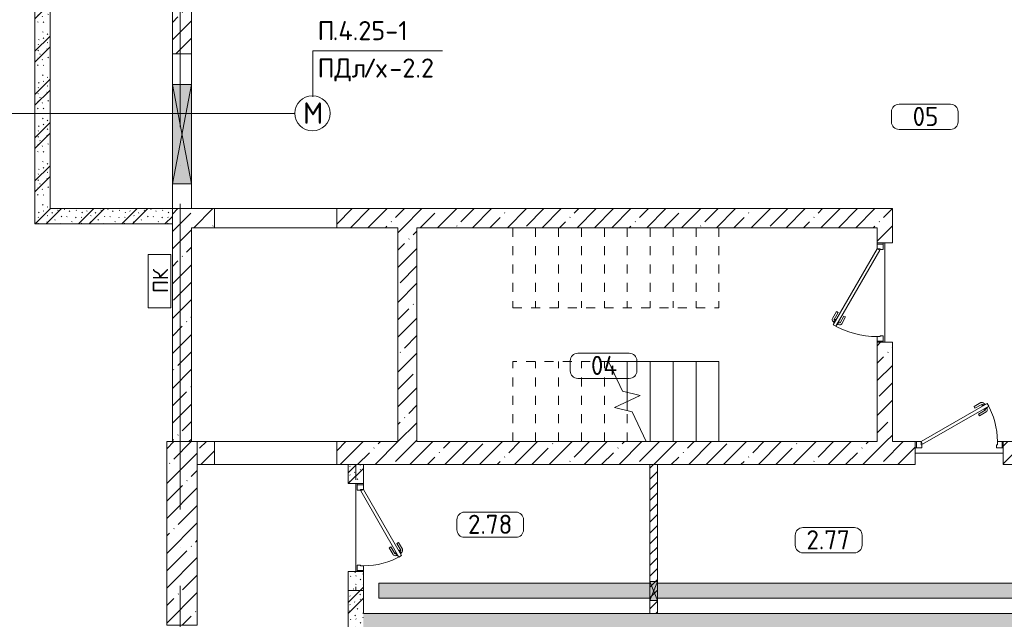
# Model space of a CAD drawing. Header units: millimetres. Extents: x -32229 to 291619, y -13689 to 125138.
# Tile 373 of 565: x 22735 to 35625, y 81475 to 89322. Entities that reach past the tile are written whole.
import ezdxf

# ---------------------------------------------------------------- set-up
doc = ezdxf.new("R2010")
doc.units = ezdxf.units.MM
for name, pattern in [('2_Пунктир_ 0_6 мм', [240, 120, -120]), ('3_ Штрих_ 1 х 1 мм', [400, 200, -200]), ('ADSK_Линия сетки', [5000, 4000, -500, 0, -500]), ('ADSK_Сверху', [900, 600, -300]), ('Штриховая', [1000, 600, -400])]:
    doc.linetypes.add(name, pattern=pattern)
for name, color, linetype, lineweight in [('A-____-NOTE-TEXT', 7, 'Continuous', 18), ('A-AREA-____-IDEN', 7, 'Continuous', 9), ('A-DETL-____-THIN', 7, 'Continuous', 9), ('A-DOOR-____-MCUT', 7, 'Continuous', 9), ('A-DOOR-____-OTLN', 7, 'Continuous', 18), ('A-DOOR-FRAM-MCUT', 7, 'Continuous', 9), ('A-DOOR-OPNG-OTLN', 7, 'Continuous', 18), ('A-FLOR-____-OTLN', 7, 'Continuous', 18), ('A-GLAZ-____-MCUT', 7, 'Continuous', 9), ('A-GLAZ-____-OTLN', 7, 'Continuous', 18), ('A-WALL-____-MCUT', 7, 'Continuous', 40), ('A-WALL-____-PATT', 7, 'Continuous', 40), ('G-____-____-TEXT', 7, 'Continuous', 9), ('I-WALL-____-MCUT', 7, 'Continuous', 40), ('M-EQPM-____-OTLN', 7, 'Continuous', 18), ('S-BEAM-____-OTLN', 7, 'Continuous', 18), ('S-COLS-____-MCUT', 7, 'Continuous', 40), ('S-COLS-____-OTLN', 7, 'Continuous', 18), ('S-GRID-____-OTLN', 7, 'Continuous', 9), ('S-STRS-____-MBND', 7, 'ADSK_Сверху', 18), ('S-STRS-____-OTLN', 7, 'Continuous', 18)]:
    doc.layers.add(name, color=color, linetype=linetype, lineweight=lineweight)
doc.layers.add('A-DETL-____-OTLN', color=7, linetype='Continuous', lineweight=9, true_color=0x00a600)
doc.styles.add('GOST Common', font='GOST_Common.ttf', dxfattribs={"height": 200})
doc.styles.add('GOST Common_2', font='GOST_Common.ttf', dxfattribs={"height": 280})
doc.styles.add('GOST Common_9', font='GOST_Common.ttf', dxfattribs={"height": 250})
doc.styles.add('ISOCPEUR', font='isocpeur.ttf', dxfattribs={"height": 250})
pattern_1 = [(135, (300.56, 377.28), (-565.6854, 6e-14), [10, -790]), (135, (349.8, 474.73), (-565.6854, 6e-14), [10, -790]), (135, (423.93, 473.06), (-565.6854, 6e-14), [10, -790]), (135, (229.92, 447.9), (-565.6854, 6e-14), [10, -790]), (135, (155.08, 447.9), (-565.6854, 6e-14), [10, -790]), (135, (114.9, 369.03), (-565.6854, 6e-14), [10, -790]), (135, (132.43, 285.8), (-565.6854, 6e-14), [10, -790]), (135, (214.66, 322), (-565.6854, 6e-14), [10, -790]), (135, (198.16, 261.88), (-565.6854, 6e-14), [10, -790]), (135, (45.2, 272.9), (-565.6854, 6e-14), [10, -790]), (135, (42.32, 336.16), (-565.6854, 6e-14), [10, -790]), (135, (92.26, 192.24), (-565.6854, 6e-14), [10, -790]), (135, (7.07, 149.2), (-565.6854, 6e-14), [10, -790]), (135, (80.6, 95.1), (-565.6854, 6e-14), [10, -790]), (135, (79.53, 36.94), (-565.6854, 6e-14), [10, -790]), (135, (153.87, 74.56), (-565.6854, 6e-14), [10, -790]), (135, (228.35, 124.8), (-565.6854, 6e-14), [10, -790]), (135, (279.75, 180.4), (-565.6854, 6e-14), [10, -790]), (135, (282.9, 31.63), (-565.6854, 6e-14), [10, -790]), (135, (377.38, 53.45), (-565.6854, 6e-14), [10, -790]), (135, (352.28, 102.7), (-565.6854, 6e-14), [10, -790]), (135, (354.05, 0), (-565.6854, 6e-14), [10, -790]), (135, (553.23, 16.45), (-565.6854, 6e-14), [10, -790]), (135, (542.38, 63.45), (-565.6854, 6e-14), [10, -790]), (135, (536.58, 239.3), (-565.6854, 6e-14), [10, -790]), (135, (475.85, 203.9), (-565.6854, 6e-14), [10, -790]), (135, (475.85, 316.54), (-565.6854, 6e-14), [10, -790]), (135, (520.8, 408.7), (-565.6854, 6e-14), [10, -790]), (135, (551.1, 470.8), (-565.6854, 6e-14), [10, -790]), (135, (235.25, 537.93), (-565.6854, 6e-14), [10, -790]), (135, (407.25, 547.65), (-565.6854, 6e-14), [10, -790]), (135, (94.5, 558.6), (-565.6854, 6e-14), [10, -790]), (135, (46.4, 532.3), (-565.6854, 6e-14), [10, -790]), (135, (85.56, 465.04), (-565.6854, 6e-14), [10, -790]), (135, (355.53, 181.14), (-565.6854, 6e-14), [10, -790]), (135, (362.23, 243.6), (-565.6854, 6e-14), [10, -790]), (135, (413.45, 344.1), (-565.6854, 6e-14), [10, -790]), (135, (286.3, 273.25), (-565.6854, 6e-14), [10, -790]), (135, (423.02, 263.72), (-565.6854, 6e-14), [10, -790]), (135, (162.94, 190.2), (-565.6854, 6e-14), [10, -790]), (135, (470.25, 120.93), (-565.6854, 6e-14), [10, -790]), (135, (484.48, 9.78), (-565.6854, 6e-14), [10, -790]), (45, (0, 212.13), (-565.6854, 0), []), (45, (212.13, 0), (-565.6854, 0), []), (45, (353.55, 0), (-565.6854, 0), []), (45, (0, 353.55), (-565.6854, 0), [])]
pattern_2 = [(45, (0, 0), (-228.0985, 228.0985), []), (45, (228.1, 0), (-228.0985, 228.0985), [403.225, -80.645, 6.706, -73.939])]

# ---------------------------------------------------------------- blocks, each defined once
blk = doc.blocks.new('АР_Дверь однопольная - 1150х2100h_кл_ коридор-4725531--02 ЭМ')
at = {"layer": 'A-DOOR-____-MCUT', "color": 253, "lineweight": 13, "true_color": 0xaaaaaa}
for p, q in [((366, 600), (-500, 100)), ((-480, 65), (386, 565)), ((386, 565), (366, 600)), ((-500, 100), (-480, 65))]:
    blk.add_line(p, q, dxfattribs=at)
at = {"layer": 'A-DOOR-____-OTLN', "color": 253, "lineweight": 5, "true_color": 0xaaaaaa}
for p, q in [((194, 558), (283, 610)), ((206, 537), (194, 558)), ((206, 537), (295, 588)), ((340, 594), (297, 569)), ((297, 569), (301, 563)), ((308, 576), (302, 586)), ((325, 521), (321, 528)), ((330, 588), (324, 599)), ((368, 546), (325, 521)), ((336, 527), (342, 517)), ((344, 588), (340, 594)), ((358, 540), (364, 529)), ((364, 553), (368, 546)), ((251, 459), (340, 510)), ((251, 459), (264, 437)), ((264, 437), (353, 488))]:
    blk.add_line(p, q, dxfattribs=at)
for centre, radius, start, end in [((298, 584), 30, 30, 120), ((298, 584), 4.99, 30, 120), ((338, 514), 4.99, 300, 30), ((338, 514), 30, 300, 30), ((-500, 100), 1000, 360, 30)]:
    blk.add_arc(centre, radius, start, end, dxfattribs=at)
at = {"layer": 'A-DOOR-FRAM-MCUT', "color": 253, "lineweight": 13, "true_color": 0xaaaaaa}
for p, q in [((-560, 100), (-575, 100)), ((-560, 20), (-575, 20)), ((-500, 100), (-560, 100)), ((-560, 100), (-560, 20)), ((-560, 20), (-490, 20)), ((-500, 60), (-500, 100)), ((-490, 60), (-500, 60)), ((-490, 20), (-490, 60)), ((500, 60), (490, 60)), ((490, 60), (490, 20)), ((490, 20), (560, 20)), ((560, 100), (500, 100)), ((500, 100), (500, 60)), ((560, 20), (560, 100)), ((560, 100), (575, 100)), ((560, 20), (575, 20))]:
    blk.add_line(p, q, dxfattribs=at)
blk = doc.blocks.new('КР-Проем - Настраиваемый-1583614--02 ЭМ')
at = {"layer": 'A-DOOR-OPNG-OTLN', "color": 253, "lineweight": 13, "true_color": 0xaaaaaa}
for p, q in [((-800, 125), (800, 125)), ((-800, -125), (800, -125))]:
    blk.add_line(p, q, dxfattribs=at)
blk = doc.blocks.new('КР-Проем - Настраиваемый-1583645--02 ЭМ')
at = {"layer": 'A-DOOR-OPNG-OTLN', "color": 253, "lineweight": 13, "true_color": 0xaaaaaa}
for p, q in [((-800, 150), (800, 150)), ((-800, -150), (800, -150))]:
    blk.add_line(p, q, dxfattribs=at)
blk = doc.blocks.new('КР_Колонна_ЖБ_Прямоугольная - 400x2400h_B40-V31--02 ЭМ')
at = {"layer": 'S-COLS-____-OTLN', "lineweight": 5, "true_color": 0xaaaaaa}
h = blk.add_hatch(dxfattribs=at)
h.set_pattern_fill('FP_28', color=253, style=0, pattern_type=2)
h.set_pattern_definition([(225, (24860.3, 82600), (228.0985, -228.0985), []), (225, (24632.2, 82600), (228.0985, -228.0985), [403.225, -80.645, 6.706, -73.939])])
h.paths.add_polyline_path([(200, 1200), (-200, 1200), (-200, -1200), (200, -1200), (200, 354)])
at = {"layer": 'S-COLS-____-MCUT', "color": 253, "lineweight": 15, "true_color": 0xaaaaaa}
for p, q in [((200, 1200), (-200, 1200)), ((-200, 1200), (-200, -1200)), ((200, -1200), (200, 1200)), ((-200, -1200), (200, -1200))]:
    blk.add_line(p, q, dxfattribs=at)
blk = doc.blocks.new('КР-Проем - Настраиваемый-3103461--02 ЭМ')
at = {"layer": 'A-DOOR-OPNG-OTLN', "color": 253, "lineweight": 13, "true_color": 0xaaaaaa}
for p, q in [((-1012.5, 125), (-687.5, 125)), ((-687.5, 125), (612.5, 125)), ((612.5, 125), (1012.5, 125)), ((-1012.5, -125), (-687.5, -125)), ((-687.5, -125), (612.5, -125)), ((612.5, -125), (1012.5, -125))]:
    blk.add_line(p, q, dxfattribs=at)
blk = doc.blocks.new('АР_Лоток - 200х100h_ЛВ1-7902330--02 ЭМ')
at = {"layer": 'M-EQPM-____-OTLN', "lineweight": 13, "true_color": 0xf3f3f3}
h = blk.add_hatch(color=7, dxfattribs=at)
h.paths.add_polyline_path([(12425, -100), (12425, 100), (8425, 100), (8425, -100), (9247, -100)])
h.paths.add_polyline_path([(3550, -100), (3550, 100), (0, 100), (0, -100)])
h.paths.add_polyline_path([(3650, -100), (8325, -100), (8325, 100), (3650, 100)])
at = {"layer": 'M-EQPM-____-OTLN', "color": 253, "lineweight": 13, "true_color": 0xaaaaaa}
for p, q in [((3550, 100), (0, 100)), ((0, 100), (0, -100)), ((8325, 100), (3650, 100)), ((12425, 100), (8425, 100)), ((0, -100), (3550, -100)), ((3650, -100), (8325, -100)), ((8425, -100), (12425, -100))]:
    blk.add_line(p, q, dxfattribs=at)
blk = doc.blocks.new('АР_Дверь однопольная - 1300х2100h_лест__лифт_ холл-4726283--02 ЭМ')
at = {"layer": 'A-DOOR-____-MCUT', "color": 253, "lineweight": 13, "true_color": 0xaaaaaa}
for p, q in [((-421, 675), (-441, 640)), ((575, 100), (-421, 675)), ((-441, 640), (555, 65)), ((555, 65), (575, 100))]:
    blk.add_line(p, q, dxfattribs=at)
at = {"layer": 'A-DOOR-____-OTLN', "color": 253, "lineweight": 5, "true_color": 0xaaaaaa}
for p, q in [((-399, 663), (-395, 669)), ((-395, 669), (-352, 644)), ((-384, 663), (-378, 674)), ((-363, 651), (-357, 661)), ((-261, 612), (-350, 663)), ((-249, 633), (-337, 685)), ((-419, 628), (-423, 621)), ((-423, 621), (-380, 596)), ((-412, 615), (-418, 604)), ((-319, 512), (-407, 563)), ((-391, 602), (-397, 592)), ((-306, 534), (-395, 585)), ((-380, 596), (-376, 603)), ((-352, 644), (-356, 638)), ((-306, 534), (-319, 512)), ((-261, 612), (-249, 633))]:
    blk.add_line(p, q, dxfattribs=at)
for centre, radius, start, end in [((575, 100), 1150, 150, 180), ((-352, 659), 30, 60, 150), ((-352, 659), 4.99, 60, 150), ((-392, 589), 30, 150, 240), ((-392, 589), 4.99, 150, 240)]:
    blk.add_arc(centre, radius, start, end, dxfattribs=at)
at = {"layer": 'A-DOOR-FRAM-MCUT', "color": 253, "lineweight": 13, "true_color": 0xaaaaaa}
for p, q in [((-635, 100), (-650, 100)), ((-635, 20), (-650, 20)), ((-575, 100), (-635, 100)), ((-635, 100), (-635, 20)), ((-635, 20), (-565, 20)), ((-575, 60), (-575, 100)), ((-565, 60), (-575, 60)), ((-565, 20), (-565, 60)), ((575, 60), (565, 60)), ((565, 60), (565, 20)), ((565, 20), (635, 20)), ((635, 100), (575, 100)), ((575, 100), (575, 60)), ((635, 20), (635, 100)), ((635, 100), (650, 100)), ((635, 20), (650, 20))]:
    blk.add_line(p, q, dxfattribs=at)
blk = doc.blocks.new('АР_Дверь однопольная - 1150х2100h_кл_ коридор-4725462--02 ЭМ')
at = {"layer": 'A-DOOR-____-MCUT', "color": 253, "lineweight": 13, "true_color": 0xaaaaaa}
for p, q in [((366, 650), (-500, 150)), ((386, 615), (366, 650)), ((-480, 115), (386, 615)), ((-500, 150), (-480, 115))]:
    blk.add_line(p, q, dxfattribs=at)
at = {"layer": 'A-DOOR-____-OTLN', "color": 253, "lineweight": 5, "true_color": 0xaaaaaa}
for p, q in [((194, 608), (283, 660)), ((330, 638), (324, 649)), ((206, 587), (194, 608)), ((206, 587), (295, 638)), ((251, 509), (340, 560)), ((264, 487), (353, 538)), ((340, 644), (297, 619)), ((297, 619), (301, 613)), ((308, 626), (302, 636)), ((325, 571), (321, 578)), ((368, 596), (325, 571)), ((336, 577), (342, 567)), ((344, 638), (340, 644)), ((358, 590), (364, 579)), ((364, 603), (368, 596)), ((251, 509), (264, 487))]:
    blk.add_line(p, q, dxfattribs=at)
for centre, radius, start, end in [((298, 634), 30, 30, 120), ((-500, 150), 1000, 360, 30), ((298, 634), 4.99, 30, 120), ((338, 564), 4.99, 300, 30), ((338, 564), 30, 300, 30)]:
    blk.add_arc(centre, radius, start, end, dxfattribs=at)
at = {"layer": 'A-DOOR-FRAM-MCUT', "color": 253, "lineweight": 13, "true_color": 0xaaaaaa}
for p, q in [((-560, 150), (-575, 150)), ((-500, 150), (-560, 150)), ((-560, 150), (-560, 70)), ((-500, 110), (-500, 150)), ((560, 150), (500, 150)), ((500, 150), (500, 110)), ((560, 70), (560, 150)), ((560, 150), (575, 150)), ((-560, 70), (-575, 70)), ((-560, 70), (-490, 70)), ((-490, 110), (-500, 110)), ((-490, 70), (-490, 110)), ((500, 110), (490, 110)), ((490, 110), (490, 70)), ((490, 70), (560, 70)), ((560, 70), (575, 70))]:
    blk.add_line(p, q, dxfattribs=at)
blk = doc.blocks.new('АР_Канал вертикальный прямоугольный - ПК-3252217--02 ЭМ')
at = {"layer": 'M-EQPM-____-OTLN', "color": 253, "lineweight": 13, "true_color": 0xaaaaaa}
for p, q in [((350, 150), (-350, 150)), ((-350, 150), (-350, -150)), ((-350, -150), (-350, 150)), ((-350, 150), (350, 150)), ((350, -150), (350, 150)), ((350, 150), (350, -150)), ((-350, -150), (350, -150)), ((350, -150), (-350, -150))]:
    blk.add_line(p, q, dxfattribs=at)
blk = doc.blocks.new('АР_Отверстие прямоугольное - ОВ-3290500--02 ЭМ')
at = {"layer": 'A-GLAZ-____-OTLN', "lineweight": 13, "true_color": 0xf0f0f0}
blk.add_hatch(color=7, dxfattribs=at).paths.add_polyline_path([(775, -125), (775, 125), (-525, 125), (-525, -125)])
at = {"layer": 'A-GLAZ-____-MCUT', "color": 253, "lineweight": 13, "true_color": 0xaaaaaa}
for p, q in [((-525, 125), (-525, -125)), ((775, 125), (775, -125))]:
    blk.add_line(p, q, dxfattribs=at)
at = {"layer": 'A-GLAZ-____-OTLN', "color": 253, "lineweight": 5, "true_color": 0xaaaaaa}
for p, q in [((775, 125), (-525, -125)), ((-525, 125), (775, -125))]:
    blk.add_line(p, q, dxfattribs=at)
at = {"layer": 'A-GLAZ-____-OTLN', "color": 253, "lineweight": 13, "true_color": 0xaaaaaa}
for p, q in [((775, 125), (-525, 125)), ((-525, 125), (-525, -125)), ((775, -125), (775, 125)), ((-525, -125), (775, -125))]:
    blk.add_line(p, q, dxfattribs=at)
blk = doc.blocks.new('АР_Отверстие прямоугольное - ВК-4132909--02 ЭМ')
at = {"layer": 'A-GLAZ-____-OTLN', "lineweight": 13, "true_color": 0xf0f0f0}
blk.add_hatch(color=7, dxfattribs=at).paths.add_polyline_path([(250, -50), (250, 50), (0, 50), (0, -50)])
at = {"layer": 'A-GLAZ-____-MCUT', "color": 253, "lineweight": 13, "true_color": 0xaaaaaa}
for p, q in [((0, 50), (0, -50)), ((250, 50), (250, -50))]:
    blk.add_line(p, q, dxfattribs=at)
at = {"layer": 'A-GLAZ-____-OTLN', "color": 253, "lineweight": 5, "true_color": 0xaaaaaa}
for p, q in [((250, 50), (0, -50)), ((0, 50), (250, -50))]:
    blk.add_line(p, q, dxfattribs=at)
at = {"layer": 'A-GLAZ-____-OTLN', "color": 253, "lineweight": 13, "true_color": 0xaaaaaa}
for p, q in [((250, 50), (0, 50)), ((0, 50), (0, -50)), ((250, -50), (250, 50)), ((0, -50), (250, -50))]:
    blk.add_line(p, q, dxfattribs=at)
blk = doc.blocks.new('АР_Перемычка - 200_Уx2_75x5__250-250-V87--02 ЭМ')
at = {"layer": 'S-BEAM-____-OTLN', "color": 9, "linetype": '3_ Штрих_ 1 х 1 мм', "lineweight": 15, "true_color": 0xc4c4c4}
for p, q in [((-825, 100), (-825, -100)), ((825, 100), (825, -100)), ((-825, 0), (825, 0))]:
    blk.add_line(p, q, dxfattribs=at)
blk = doc.blocks.new('Наметкина 10_РД_АР_П_отсоединено_rvt-1--02 ЭМ')
at = {"layer": 'A-WALL-____-PATT', "lineweight": 5, "true_color": 0xaaaaaa}
h = blk.add_hatch(dxfattribs=at)
h.set_pattern_fill('FP_1', color=253, style=0, pattern_type=2)
h.set_pattern_definition(pattern_1)
h.paths.add_polyline_path([(23135, 86850), (23135, 90400), (22935, 90400), (22935, 86850)])
h = blk.add_hatch(dxfattribs=at)
h.set_pattern_fill('FP_3', color=253, style=0, pattern_type=2)
h.set_pattern_definition(pattern_2)
h.paths.add_polyline_path([(24985, 88875), (24985, 89800), (24735, 89800), (24735, 88875)])
h = blk.add_hatch(dxfattribs=at)
h.set_pattern_fill('FP_1', color=253, style=0, pattern_type=2)
h.set_pattern_definition(pattern_1)
h.paths.add_polyline_path([(24735, 86650), (24735, 86850), (22935, 86850), (22935, 86650), (23373, 86650)])
h = blk.add_hatch(dxfattribs=at)
h.set_pattern_fill('FP_3', color=253, style=0, pattern_type=2)
h.set_pattern_definition(pattern_2)
h.paths.add_polyline_path([(24735, 83800), (24985, 83800), (24985, 86850), (24735, 86850), (24735, 86547)])
h = blk.add_hatch(dxfattribs=at)
h.set_pattern_fill('FP_3', color=253, style=0, pattern_type=2)
h.set_pattern_definition(pattern_2)
h.paths.add_polyline_path([(25285, 86600), (25285, 86850), (24985, 86850), (24985, 86600)])
h = blk.add_hatch(dxfattribs=at)
h.set_pattern_fill('FP_3', color=253, style=0, pattern_type=2)
h.set_pattern_definition(pattern_2)
h.paths.add_polyline_path([(33960, 86600), (33960, 86850), (26885, 86850), (26885, 86600), (31359, 86600)])
h = blk.add_hatch(dxfattribs=at)
h.set_pattern_fill('FP_3', color=253, style=0, pattern_type=2)
h.set_pattern_definition(pattern_2)
h.paths.add_polyline_path([(33960, 83800), (34160, 83800), (34160, 85100), (33960, 85100)])
h.paths.add_polyline_path([(34160, 86400), (34160, 86850), (33960, 86850), (33960, 86400), (34020, 86400)])
h = blk.add_hatch(dxfattribs=at)
h.set_pattern_fill('FP_3', color=253, style=0, pattern_type=2)
h.set_pattern_definition(pattern_2)
h.paths.add_polyline_path([(27935, 83800), (27935, 86600), (27685, 86600), (27685, 83800)])
h = blk.add_hatch(dxfattribs=at)
h.set_pattern_fill('FP_3', color=253, style=0, pattern_type=2)
h.set_pattern_definition(pattern_2)
h.paths.add_polyline_path([(25285, 83500), (25285, 83800), (25060, 83800), (25060, 83500)])
h = blk.add_hatch(dxfattribs=at)
h.set_pattern_fill('FP_3', color=253, style=0, pattern_type=2)
h.set_pattern_definition(pattern_2)
h.paths.add_polyline_path([(39710, 83500), (39710, 83800), (35610, 83800), (35610, 83500), (39344, 83500)])
h.paths.add_polyline_path([(34020, 83500), (34460, 83500), (34460, 83800), (26885, 83800), (26885, 83500), (31359, 83500)])
h = blk.add_hatch(dxfattribs=at)
h.set_pattern_fill('FP_1', color=253, style=0, pattern_type=2)
h.set_pattern_definition(pattern_1)
h.paths.add_polyline_path([(27226, 75255), (27226, 75326), (27235, 75326), (27235, 82100), (27035, 82100), (27035, 75326), (27044, 75326), (27044, 75255)])
h.paths.add_polyline_path([(27235, 83250), (27235, 83500), (27035, 83500), (27035, 83250)])
h = blk.add_hatch(dxfattribs=at)
h.set_pattern_fill('FP_2', color=253, style=0, pattern_type=2)
h.set_pattern_definition([(45, (0, 0), (-70.71068, 70.71068), [])])
h.paths.add_polyline_path([(31085, 81550), (31085, 83500), (30985, 83500), (30985, 81550)])
h = blk.add_hatch(dxfattribs=at)
h.set_pattern_fill('FP_1', color=253, style=0, pattern_type=2)
h.set_pattern_definition(pattern_1)
h.paths.add_polyline_path([(41240, 81350), (43210, 81350), (43210, 81550), (27235, 81550), (27235, 81350), (40040, 81350)])
at = {"layer": 'A-FLOR-____-OTLN', "color": 253, "lineweight": 13, "true_color": 0xaaaaaa}
for p, q in [((34060, 86400), (34060, 85100)), ((34060, 85100), (34060, 86400)), ((34460, 83650), (34475, 83650)), ((35610, 83650), (34460, 83650)), ((34475, 83650), (35610, 83650)), ((27135, 82100), (27135, 83250)), ((27135, 83250), (27135, 82100)), ((27435, 81750), (27435, 81950)), ((27435, 81950), (30985, 81950)), ((31085, 81950), (35760, 81950)), ((30985, 81750), (27435, 81750)), ((35760, 81750), (31085, 81750))]:
    blk.add_line(p, q, dxfattribs=at)
at = {"layer": 'A-WALL-____-MCUT', "color": 253, "lineweight": 13, "true_color": 0xaaaaaa}
for p, q in [((24735, 89800), (24735, 88875)), ((24985, 88875), (24985, 89550)), ((24735, 88875), (24985, 88875)), ((24735, 86850), (24735, 83800)), ((24985, 86850), (24735, 86850)), ((25285, 86850), (24985, 86850)), ((25285, 86600), (25285, 86850)), ((33960, 86850), (26885, 86850)), ((26885, 86850), (26885, 86600)), ((34160, 86850), (33960, 86850)), ((34160, 86400), (34160, 86850)), ((24985, 86600), (25285, 86600)), ((24985, 83800), (24985, 86600)), ((26885, 86600), (27685, 86600)), ((27685, 86600), (27685, 83800)), ((27935, 83800), (27935, 86600)), ((27935, 86600), (33960, 86600)), ((33960, 86600), (33960, 86400)), ((33960, 86400), (34160, 86400)), ((33960, 85100), (33960, 83800)), ((34160, 85100), (33960, 85100)), ((34160, 83800), (34160, 85100)), ((25285, 83800), (25060, 83800)), ((25285, 83500), (25285, 83800)), ((27685, 83800), (26885, 83800)), ((26885, 83800), (26885, 83500)), ((33960, 83800), (27935, 83800)), ((34460, 83800), (34160, 83800)), ((34460, 83500), (34460, 83800)), ((36960, 83800), (35610, 83800)), ((35610, 83800), (35610, 83500)), ((25060, 83500), (25285, 83500)), ((26885, 83500), (34460, 83500)), ((35610, 83500), (39710, 83500))]:
    blk.add_line(p, q, dxfattribs=at)
at = {"layer": 'A-WALL-____-MCUT', "color": 253, "lineweight": 15, "true_color": 0xaaaaaa}
for p, q in [((31085, 81550), (30985, 81550)), ((30985, 81550), (31085, 81550))]:
    blk.add_line(p, q, dxfattribs=at)
at = {"layer": 'I-WALL-____-MCUT', "color": 253, "lineweight": 13, "true_color": 0xaaaaaa}
for p, q in [((22935, 90400), (22935, 86850)), ((23135, 86850), (23135, 90200)), ((22935, 86850), (22935, 86650)), ((24735, 86850), (23135, 86850)), ((24735, 86650), (24735, 86850)), ((22935, 86650), (24735, 86650)), ((27035, 83500), (27035, 83250)), ((27235, 83500), (27035, 83500)), ((27235, 83250), (27235, 83500)), ((30985, 83500), (30985, 81970)), ((31085, 83500), (30985, 83500)), ((31085, 81970), (31085, 83500)), ((27035, 83250), (27235, 83250)), ((27035, 82100), (27035, 78360)), ((27235, 82100), (27035, 82100)), ((27235, 81550), (27235, 82100)), ((30985, 81970), (30985, 81720)), ((31085, 81720), (31085, 81970)), ((30985, 81720), (30985, 81550)), ((31085, 81550), (31085, 81720)), ((30985, 81550), (27235, 81550)), ((35760, 81550), (31085, 81550))]:
    blk.add_line(p, q, dxfattribs=at)
at = {"layer": 'S-STRS-____-MBND', "color": 253, "linetype": '2_Пунктир_ 0_6 мм', "lineweight": 13, "true_color": 0xaaaaaa}
for p, q in [((29190, 86600), (29190, 85550)), ((29190, 86600), (31890, 86600)), ((29190, 86600), (29190, 85550)), ((29490, 86600), (29490, 85550)), ((29490, 86600), (29490, 85550)), ((29790, 86600), (29790, 85550)), ((29790, 86600), (29790, 85550)), ((30090, 86600), (30090, 85550)), ((30090, 86600), (30090, 85550)), ((30390, 86600), (30390, 85550)), ((30390, 86600), (30390, 85550)), ((30690, 86600), (30690, 85550)), ((30690, 86600), (30690, 85550)), ((30990, 86600), (30990, 85550)), ((30990, 86600), (30990, 85550)), ((31290, 86600), (31290, 85550)), ((31290, 86600), (31290, 85550)), ((31590, 86600), (31590, 85550)), ((31590, 86600), (31590, 85550)), ((31890, 86600), (31890, 85550)), ((29190, 85550), (31890, 85550)), ((29190, 83800), (29190, 84850)), ((30445, 84850), (29190, 84850)), ((29490, 83800), (29490, 84850)), ((29490, 83800), (29490, 84850)), ((29790, 83800), (29790, 84850)), ((29790, 83800), (29790, 84850)), ((30090, 83800), (30090, 84850)), ((30090, 83800), (30090, 84850)), ((30390, 83800), (30390, 84850)), ((30390, 83800), (30390, 84850)), ((30690, 84325), (30690, 84446)), ((30690, 84325), (30690, 84446)), ((30690, 83800), (30690, 84204)), ((30690, 83800), (30690, 84204)), ((30390, 83800), (29190, 83800))]:
    blk.add_line(p, q, dxfattribs=at)
at = {"layer": 'S-STRS-____-MBND', "color": 253, "linetype": 'Continuous', "lineweight": 13, "true_color": 0xaaaaaa}
for p, q in [((30445, 84850), (30627, 84461)), ((30627, 84461), (30860, 84404)), ((30860, 84404), (30520, 84246)), ((30520, 84246), (30754, 84189)), ((30754, 84189), (30935, 83800))]:
    blk.add_line(p, q, dxfattribs=at)
at = {"layer": 'S-STRS-____-OTLN', "color": 253, "lineweight": 13, "true_color": 0xaaaaaa}
for p, q in [((30690, 84850), (30445, 84850)), ((30990, 84850), (30690, 84850)), ((30690, 84446), (30690, 84850)), ((31290, 84850), (30990, 84850)), ((30990, 83800), (30990, 84850)), ((31590, 84850), (31290, 84850)), ((31290, 83800), (31290, 84850)), ((31890, 84850), (31590, 84850)), ((31590, 83800), (31590, 84850)), ((31890, 83800), (31890, 84850)), ((30690, 84204), (30690, 84325))]:
    blk.add_line(p, q, dxfattribs=at)
at = {"layer": 'S-STRS-____-OTLN', "color": 253, "linetype": 'Штриховая', "lineweight": 13, "true_color": 0xaaaaaa}
for p, q in [((30690, 84446), (30690, 84850)), ((30990, 83800), (30990, 84850)), ((31290, 83800), (31290, 84850)), ((31590, 83800), (31590, 84850)), ((31890, 83800), (31890, 84850)), ((30690, 84204), (30690, 84325))]:
    blk.add_line(p, q, dxfattribs=at)
at = {"layer": 'A-DOOR-____-OTLN', "color": 253, "lineweight": 13, "true_color": 0xaaaaaa}
for name, p, rotation in [('КР-Проем - Настраиваемый-3103461--02 ЭМ', (24860, 87863), 89.99999999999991), ('АР_Дверь однопольная - 1300х2100h_лест__лифт_ холл-4726283--02 ЭМ', (34060, 85750), 89.99999999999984), ('АР_Дверь однопольная - 1150х2100h_кл_ коридор-4725531--02 ЭМ', (27135, 82675), 270)]:
    blk.add_blockref(name, p, dxfattribs=dict(at, rotation=rotation))
for name, p in [('КР-Проем - Настраиваемый-1583614--02 ЭМ', (26085, 86725)), ('АР_Дверь однопольная - 1150х2100h_кл_ коридор-4725462--02 ЭМ', (35035, 83650)), ('КР-Проем - Настраиваемый-1583645--02 ЭМ', (26085, 83650))]:
    blk.add_blockref(name, p, dxfattribs=at)
at = {"layer": 'A-GLAZ-____-OTLN', "color": 253, "lineweight": 13, "true_color": 0xaaaaaa}
for name, p, rotation in [('АР_Отверстие прямоугольное - ОВ-3290500--02 ЭМ', (24860, 87950), 269.9999999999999), ('АР_Отверстие прямоугольное - ВК-4132909--02 ЭМ', (31035, 81970), 270)]:
    blk.add_blockref(name, p, dxfattribs=dict(at, rotation=rotation))
at = {"layer": 'M-EQPM-____-OTLN', "color": 253, "lineweight": 13, "true_color": 0xaaaaaa, "rotation": 90}
blk.add_blockref('АР_Канал вертикальный прямоугольный - ПК-3252217--02 ЭМ', (24565, 85900), dxfattribs=at)
at = {"layer": 'M-EQPM-____-OTLN', "color": 253, "lineweight": 13, "true_color": 0xaaaaaa}
blk.add_blockref('АР_Лоток - 200х100h_ЛВ1-7902330--02 ЭМ', (27435, 81850), dxfattribs=at)
at = {"layer": 'S-BEAM-____-OTLN', "color": 253, "lineweight": 13, "true_color": 0xaaaaaa, "rotation": 270}
blk.add_blockref('АР_Перемычка - 200_Уx2_75x5__250-250-V87--02 ЭМ', (27135, 82675), dxfattribs=at)
at = {"layer": 'S-COLS-____-OTLN', "color": 253, "lineweight": 13, "true_color": 0xaaaaaa, "rotation": 180}
blk.add_blockref('КР_Колонна_ЖБ_Прямоугольная - 400x2400h_B40-V31--02 ЭМ', (24860, 82600), dxfattribs=at)
at = {"layer": 'A-____-NOTE-TEXT', "color": 253, "lineweight": 5, "true_color": 0xaaaaaa, "insert": (24478, 85745), "char_height": 200, "width": 384.81, "attachment_point": 1, "rotation": 90, "style": 'GOST Common'}
blk.add_mtext('ПК', dxfattribs=at)
blk = doc.blocks.new('Марка помещения 2 - Марка помещения 2-1605974--02 ЭМ')
at = {"layer": 'A-AREA-____-IDEN', "color": 253, "true_color": 0xaaaaaa}
for p, q in [((-1.797, 0.841), (1.569, 0.841)), ((-2.297, -0.309), (-2.297, 0.341)), ((2.069, 0.341), (2.069, -0.309)), ((1.569, -0.809), (-1.797, -0.809))]:
    blk.add_line(p, q, dxfattribs=at)
for centre, start, end in [((-1.797, 0.341), 90, 180), ((1.569, 0.341), 0, 90), ((-1.797, -0.309), 180, 270), ((1.569, -0.309), 270, 360)]:
    blk.add_arc(centre, 0.5, start, end, dxfattribs=at)

msp = doc.modelspace()

# ---------------------------------------------------------------- linework, layer by layer
at = {"layer": 'A-____-NOTE-TEXT', "color": 1, "lineweight": 9, "true_color": 0xff0000}
msp.add_circle((26568.3, 88097.3), 230, dxfattribs=at)
at = {"layer": 'A-DETL-____-OTLN', "color": 1, "true_color": 0xff0000}
msp.add_line((26337.9, 88094.3), (21212.6, 88094.3), dxfattribs=at)
at = {"layer": 'A-DETL-____-THIN'}
for p, q in [((26572.4, 88312.7), (26572.4, 88912.7)), ((26572.4, 88912.7), (28272.4, 88912.7))]:
    msp.add_line(p, q, dxfattribs=at)
at = {"layer": 'S-GRID-____-OTLN', "color": 253, "linetype": 'ADSK_Линия сетки', "true_color": 0xaaaaaa}
msp.add_line((24835.3, -12088.9), (24835.3, 125138.4), dxfattribs=at)

# ---------------------------------------------------------------- block references
at = {"lineweight": 5}
msp.add_blockref('Наметкина 10_РД_АР_П_отсоединено_rvt-1--02 ЭМ', (0, 0), dxfattribs=at)
at = {"layer": 'A-AREA-____-IDEN', "color": 253, "true_color": 0xaaaaaa, "xscale": 199.9999999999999, "yscale": 199.9999999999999, "zscale": 199.9999999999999}
for p in [(34606.4, 88047.3), (30401.7, 84788.7), (28917.9, 82709.5), (33348.5, 82506.7)]:
    msp.add_blockref('Марка помещения 2 - Марка помещения 2-1605974--02 ЭМ', p, dxfattribs=at)

# ---------------------------------------------------------------- texts
at = {"layer": 'A-____-NOTE-TEXT', "color": 1, "lineweight": 9, "true_color": 0xff0000, "insert": (26445.5, 88239.3), "char_height": 280, "width": 304.641, "attachment_point": 1, "style": 'GOST Common_2'}
msp.add_mtext('\\fGOST Common|b0|i0|c204|p34|;М', dxfattribs=at)
at = {"layer": 'A-AREA-____-IDEN', "color": 253, "true_color": 0xaaaaaa, "char_height": 250, "attachment_point": 1, "style": 'GOST Common_9'}
for s, insert, width in [('05', (34425, 88181), 448.945), ('04', (30213.2, 84922.4), 464.979), ('2.78', (28604.4, 82843.2), 769.62), ('2.77', (33035, 82640.4), 769.62)]:
    msp.add_mtext(s, dxfattribs=dict(at, insert=insert, width=width))
at = {"layer": 'G-____-____-TEXT', "char_height": 250, "attachment_point": 1, "style": 'ISOCPEUR'}
for s, insert, width in [('\\fISOCPEUR|b0|i0|c204|p34|;П', (26634.6, 89303.6), 240.506), ('.4.25-1', (26833, 89303.6), 1202.531), ('ПДл', (26634.6, 88814.2), 721.519), ('\\fISOCPEUR|b0|i0|c204|p34|;/', (27229.9, 88814.2), 208.439), ('-2.2', (27573.8, 88814.2), 721.519), ('\\fISOCPEUR|b0|i0|c204|p34|;х', (27401.8, 88814.2), 208.439)]:
    msp.add_mtext(s, dxfattribs=dict(at, insert=insert, width=width))

doc.saveas('drawing.dxf')
